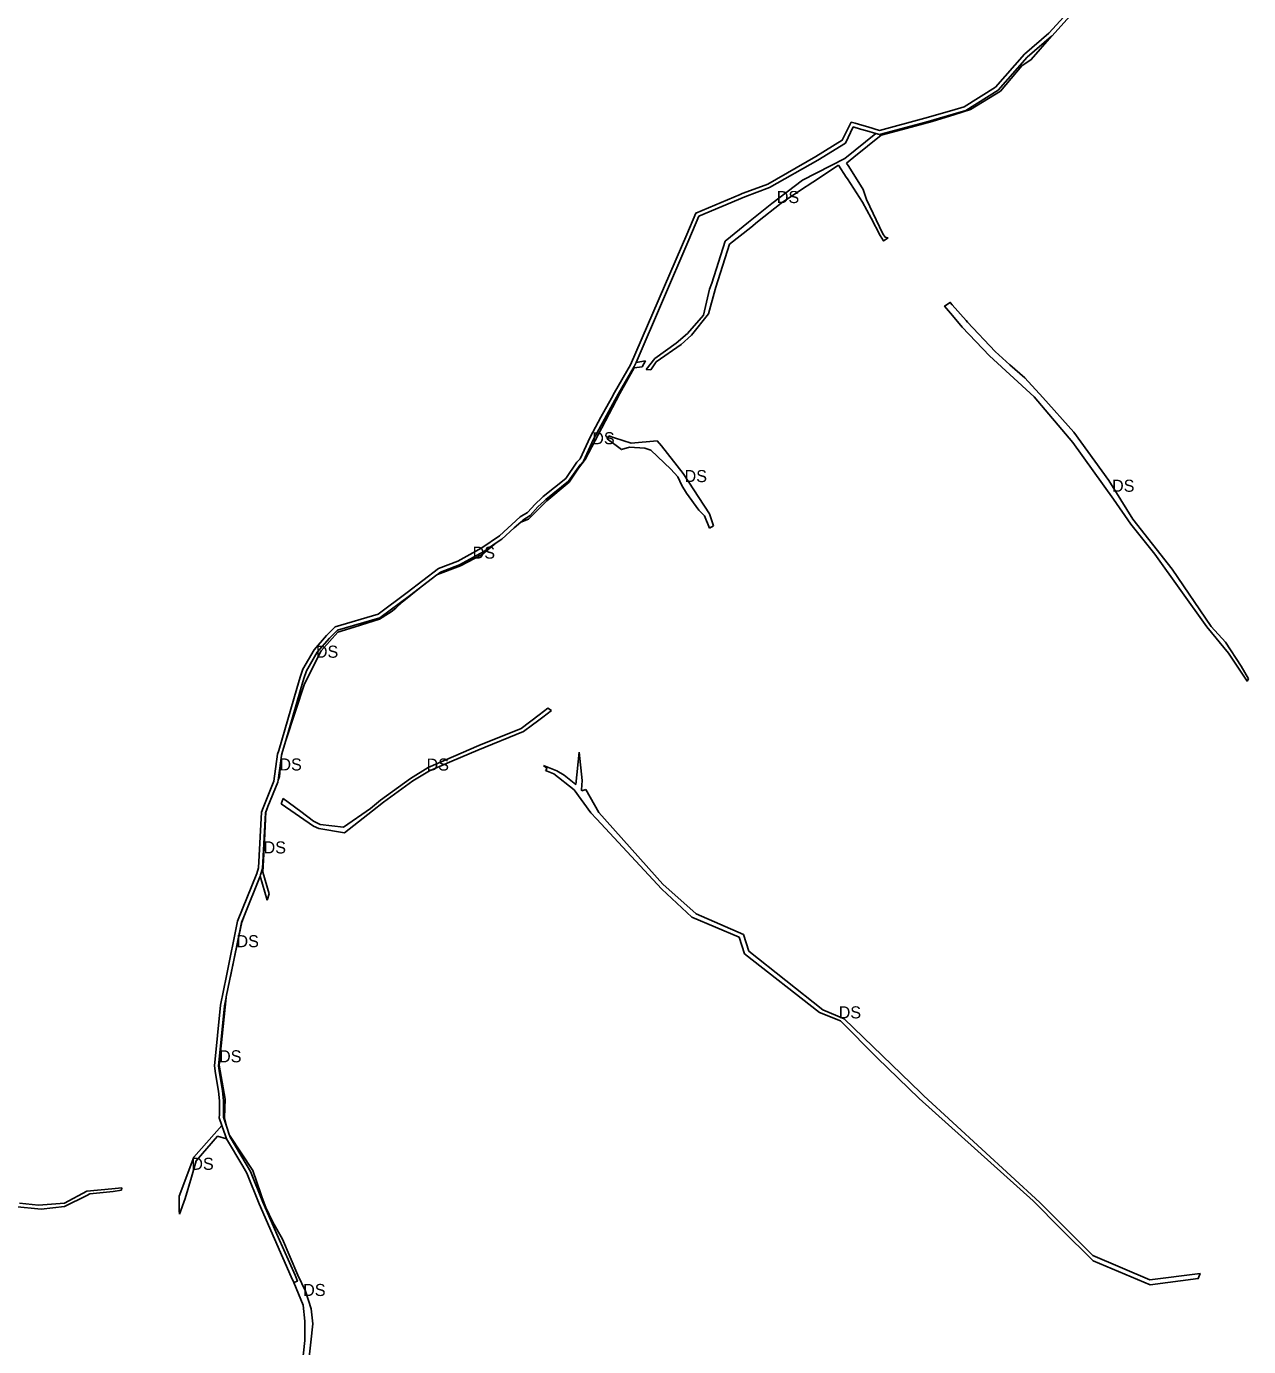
# Model space of a CAD drawing. Extents: x -477304 to -465641, y -1159113 to -1149285.
# Drawn here: x -472433 to -471522, y -1156311 to -1155327 of the extents above; entities that cross this region are included whole.
import ezdxf

# ---------------------------------------------------------------- set-up
doc = ezdxf.new("R2010")
doc.units = 0
doc.layers.add('35', color=7, linetype='Continuous')
doc.layers.add('4', color=7, linetype='Continuous')

msp = doc.modelspace()

# ---------------------------------------------------------------- linework, layer by layer
at = {"layer": '35'}
for p, q in [((-471669.19, -1155334.1), (-471687.24, -1155349.66)), ((-471687.24, -1155349.66), (-471708.96, -1155374.3)), ((-471708.96, -1155374.3), (-471733.03, -1155389.53)), ((-471758.2, -1155397.58), (-471741.94, -1155392.63)), ((-471733.03, -1155389.53), (-471742.54, -1155392.27)), ((-471800.13, -1155406.54), (-471823.25, -1155425.15)), ((-471796.18, -1155407.77), (-471784.02, -1155404.51)), ((-471784.02, -1155404.51), (-471758.2, -1155397.58)), ((-471816.46, -1155424.23), (-471796.18, -1155407.77)), ((-471823.25, -1155425.15), (-471854.87, -1155441.45)), ((-471821.9, -1155428.65), (-471816.46, -1155424.23)), ((-471847.18, -1155442.82), (-471827.9, -1155430.14)), ((-471827.9, -1155430.14), (-471822.12, -1155439.02)), ((-471820.27, -1155431.28), (-471821.9, -1155428.65)), ((-471809.62, -1155448.44), (-471820.27, -1155431.28)), ((-471854.87, -1155441.45), (-471877.68, -1155458.73)), ((-471856.23, -1155448.77), (-471847.18, -1155442.82)), ((-471822.12, -1155439.02), (-471821.3, -1155440.28)), ((-471821.3, -1155440.28), (-471809.97, -1155457.69)), ((-471870.77, -1155458.6), (-471856.23, -1155448.77)), ((-471807.09, -1155455.89), (-471809.62, -1155448.44)), ((-471877.68, -1155458.73), (-471895.03, -1155472.67)), ((-471888.24, -1155472.5), (-471870.77, -1155458.6)), ((-471809.97, -1155457.69), (-471803.67, -1155469.77)), ((-471794.78, -1155481.4), (-471807.09, -1155455.89)), ((-471895.03, -1155472.67), (-471912.57, -1155486.82)), ((-471893.31, -1155476.53), (-471888.24, -1155472.5)), ((-471803.67, -1155469.77), (-471796.96, -1155482.62)), ((-471909.21, -1155489.18), (-471893.31, -1155476.53)), ((-471912.57, -1155486.82), (-471922.43, -1155518.27)), ((-471732.89, -1155545.93), (-471743.18, -1155534.24)), ((-471937.53, -1155556.87), (-471924.8, -1155541.1)), ((-471949.02, -1155562.96), (-471964.78, -1155574.2)), ((-471940.6, -1155555.69), (-471949.02, -1155562.96)), ((-471980.37, -1155581.3), (-471974.33, -1155580.64)), ((-471971.77, -1155576.03), (-471978.87, -1155577.17)), ((-471974.33, -1155580.64), (-471971.77, -1155576.03)), ((-471964.78, -1155574.2), (-471971.35, -1155582.39)), ((-471971.35, -1155582.39), (-471967.88, -1155582.83)), ((-471967.88, -1155582.83), (-471963.8, -1155576.84)), ((-471992.28, -1155601.01), (-471994.6, -1155605.25)), ((-471994.6, -1155605.25), (-472002.44, -1155619.57)), ((-472002.44, -1155619.57), (-472010.51, -1155634.32)), ((-471994.85, -1155633.42), (-471999.11, -1155632.04)), ((-472010.51, -1155634.32), (-472018.16, -1155650.85)), ((-471982.5, -1155637.43), (-471994.85, -1155633.42)), ((-471963.05, -1155635.71), (-471982.5, -1155637.43)), ((-471967.93, -1155642.72), (-471952.94, -1155656.89)), ((-471960.02, -1155639.53), (-471963.05, -1155635.71)), ((-471943.72, -1155660.03), (-471960.02, -1155639.53)), ((-472021.75, -1155656.1), (-472016.74, -1155649.59)), ((-472018.16, -1155650.85), (-472020.64, -1155653.54)), ((-472020.64, -1155653.54), (-472029.15, -1155665.86)), ((-471924.24, -1155689.99), (-471943.72, -1155660.03)), ((-472059.15, -1155693.98), (-472045.4, -1155680.52)), ((-471941.21, -1155674.75), (-471932.16, -1155687.43)), ((-472057.82, -1155691.41), (-472063.4, -1155694.75)), ((-471932.16, -1155687.43), (-471927.8, -1155691.67)), ((-471927.8, -1155691.67), (-471924.18, -1155700.87)), ((-471921.07, -1155699.04), (-471924.24, -1155689.99)), ((-472063.4, -1155694.75), (-472069.68, -1155700.45)), ((-472069.68, -1155700.45), (-472064.69, -1155696.26)), ((-472064.69, -1155696.26), (-472059.15, -1155693.98)), ((-471924.18, -1155700.87), (-471921.07, -1155699.04)), ((-472109.78, -1155728.91), (-472093.52, -1155720.48)), ((-472093.52, -1155720.48), (-472083.15, -1155711.77)), ((-472126.97, -1155735.25), (-472109.78, -1155728.91)), ((-472110.42, -1155728.09), (-472124.76, -1155733.57)), ((-472139.06, -1155744.62), (-472127.4, -1155735.58)), ((-472124.76, -1155733.57), (-472126.97, -1155735.25)), ((-472153.29, -1155755.99), (-472139.06, -1155744.62)), ((-472161.57, -1155763.07), (-472157.98, -1155760.32)), ((-472157.98, -1155760.32), (-472153.29, -1155755.99)), ((-472189.01, -1155774.49), (-472170.25, -1155768.53)), ((-472170.25, -1155768.53), (-472161.57, -1155763.07)), ((-471527.72, -1155803.63), (-471539.34, -1155785.86)), ((-471522.19, -1155813), (-471527.72, -1155803.63)), ((-472228.97, -1155821.19), (-472240.06, -1155859.14)), ((-472048.38, -1155841.55), (-472042, -1155836.67)), ((-472051.09, -1155839.87), (-472064.49, -1155850.01)), ((-472062.86, -1155852.44), (-472056, -1155847.38)), ((-472056, -1155847.38), (-472052.45, -1155844.66)), ((-472052.45, -1155844.66), (-472048.38, -1155841.55)), ((-472096.76, -1155866.17), (-472062.86, -1155852.44)), ((-472116.32, -1155874.5), (-472096.76, -1155866.17)), ((-472243.81, -1155874.19), (-472245.81, -1155888.66)), ((-472244.72, -1155885.81), (-472243.81, -1155874.19)), ((-472132.87, -1155881.58), (-472116.32, -1155874.5)), ((-472047.98, -1155877.69), (-472045.29, -1155879.88)), ((-472245.81, -1155888.66), (-472244.72, -1155885.81)), ((-472145.35, -1155889.16), (-472132.87, -1155881.58)), ((-472045.29, -1155879.88), (-472046.51, -1155881.38)), ((-472025.06, -1155895.73), (-472012.62, -1155912.92)), ((-472019.23, -1155896.46), (-472019.63, -1155895.94)), ((-472016.38, -1155895.48), (-472019.23, -1155896.46)), ((-472006.55, -1155912.71), (-472016.38, -1155895.48)), ((-472254.86, -1155912.32), (-472253.35, -1155908.38)), ((-472253.35, -1155908.38), (-472254.2, -1155910.48)), ((-472241.97, -1155902.42), (-472243.4, -1155906.25)), ((-472243.4, -1155906.25), (-472219.42, -1155922.81)), ((-472256.28, -1155938.96), (-472254.86, -1155912.32)), ((-472196.28, -1155927.92), (-472175.3, -1155911.58)), ((-472012.62, -1155912.92), (-472008.42, -1155917.51)), ((-471958.88, -1155966.17), (-472006.55, -1155912.71)), ((-472219.42, -1155922.81), (-472215.52, -1155924.72)), ((-472214.46, -1155921.72), (-472219.34, -1155919.11)), ((-472215.52, -1155924.72), (-472196.28, -1155927.92)), ((-472257.34, -1155954.37), (-472258.81, -1155959.27)), ((-472258.81, -1155959.27), (-472259.21, -1155960.27)), ((-472259.21, -1155960.27), (-472254, -1155978.16)), ((-472254, -1155978.16), (-472252.33, -1155973.38)), ((-472281.72, -1156037.01), (-472272.94, -1155994.52)), ((-472270.92, -1155989.32), (-472273.08, -1155994.66)), ((-472272.94, -1155994.52), (-472270.92, -1155989.32)), ((-471937.31, -1155990.65), (-471901.97, -1156005.77)), ((-471901.97, -1156005.77), (-471898.06, -1156018.06)), ((-471839.69, -1156059.85), (-471894.72, -1156016.21)), ((-472289.82, -1156100.98), (-472284.48, -1156050.52)), ((-472285.2, -1156126.48), (-472289.82, -1156100.98)), ((-472287.27, -1156120.13), (-472286.37, -1156127.61)), ((-471764.35, -1156123.95), (-471766.84, -1156121.54)), ((-471677.91, -1156203.37), (-471764.35, -1156123.95)), ((-472286.37, -1156127.61), (-472286.55, -1156137.88)), ((-472285.81, -1156140.34), (-472285.2, -1156126.48)), ((-472286.55, -1156137.88), (-472286.59, -1156139.95)), ((-472284.03, -1156147.41), (-472285.81, -1156140.34)), ((-472285.02, -1156153.77), (-472287.7, -1156145.96)), ((-472284.27, -1156155.97), (-472285.02, -1156153.77)), ((-472264.63, -1156179.67), (-472282.01, -1156153.3)), ((-472266.47, -1156180.27), (-472257.14, -1156203.2)), ((-472258.77, -1156196.94), (-472264.63, -1156179.67)), ((-472362.45, -1156194.22), (-472362.25, -1156192.44)), ((-472405.12, -1156206.55), (-472388.42, -1156198.16)), ((-472388.42, -1156198.16), (-472386.14, -1156197.01)), ((-472319.53, -1156198.72), (-472319.48, -1156209.42)), ((-472319.35, -1156212.27), (-472314.95, -1156200.41)), ((-472257.71, -1156200.06), (-472258.77, -1156196.94)), ((-472422.49, -1156208.43), (-472405.12, -1156206.55)), ((-472319.48, -1156209.42), (-472319.35, -1156212.27)), ((-472242.6, -1156230.89), (-472249.74, -1156218.07)), ((-472231.1, -1156257.62), (-472242.6, -1156230.89)), ((-472225.95, -1156292.02), (-472225.92, -1156306.34)), ((-472225.92, -1156306.34), (-472227.48, -1156322.58))]:
    msp.add_line(p, q, dxfattribs=at)
for points in [[(-471741.94, -1155392.63), (-471729.44, -1155388.6), (-471707.29, -1155374.99), (-471691.21, -1155356.26), (-471684.21, -1155351.53), (-471669.19, -1155334.1)], [(-471742.54, -1155392.27), (-471762.84, -1155398.06), (-471797.3, -1155407.35), (-471800.13, -1155406.54)], [(-471796.96, -1155482.62), (-471794.34, -1155486.7), (-471791.02, -1155484.43)], [(-471791.02, -1155484.43), (-471791.15, -1155484.24), (-471793.23, -1155483.81), (-471794.78, -1155481.4)], [(-471924.8, -1155541.1), (-471919.93, -1155522.83), (-471919.36, -1155521.05), (-471909.21, -1155489.18)], [(-471922.43, -1155518.27), (-471924.12, -1155522.69), (-471928.57, -1155542.07), (-471940.6, -1155555.69)], [(-471743.18, -1155534.24), (-471744.67, -1155532.54), (-471748.81, -1155535.27), (-471742.93, -1155542.3)], [(-471742.93, -1155542.3), (-471735.78, -1155550.84), (-471715.35, -1155572.4)], [(-471689.08, -1155588.8), (-471700.11, -1155578.94), (-471711.14, -1155569.08), (-471731.68, -1155547.12), (-471732.89, -1155545.93)], [(-471963.8, -1155576.84), (-471945.29, -1155563.87), (-471937.53, -1155556.87)], [(-471715.35, -1155572.4), (-471682.03, -1155602.9), (-471653.18, -1155636.9), (-471623.01, -1155679.09), (-471610.1, -1155697.81), (-471592.2, -1155720.22), (-471553.26, -1155774.35), (-471537.07, -1155793.86), (-471523.31, -1155814.78), (-471522.19, -1155813)], [(-472016.74, -1155649.59), (-472004.52, -1155626.01), (-471990.92, -1155600.3), (-471980.37, -1155581.3)], [(-471978.87, -1155577.17), (-471980.24, -1155580.35), (-471992.28, -1155601.01)], [(-471652.59, -1155629.21), (-471675.61, -1155603.49), (-471689.08, -1155588.8)], [(-471999.11, -1155632.04), (-472000.47, -1155634.07), (-471989.76, -1155642.15), (-471983.88, -1155640.49), (-471972.26, -1155641.2), (-471967.93, -1155642.72)], [(-471539.34, -1155785.86), (-471550.02, -1155774.19), (-471579.11, -1155731.33), (-471608.54, -1155694.15), (-471626.32, -1155665.26), (-471652.59, -1155629.21)], [(-472045.4, -1155680.52), (-472028.7, -1155666.48), (-472021.75, -1155656.1)], [(-471952.94, -1155656.89), (-471947.72, -1155662.57), (-471944.74, -1155669), (-471941.21, -1155674.75)], [(-472029.15, -1155665.86), (-472046.11, -1155679.48), (-472047.25, -1155680.46), (-472052.07, -1155684.95), (-472057.82, -1155691.41)], [(-472083.15, -1155711.77), (-472092.3, -1155718.08), (-472110.42, -1155728.09)], [(-472127.4, -1155735.58), (-472147.87, -1155751.14), (-472169.86, -1155767.53), (-472201.58, -1155776.89)], [(-472201.58, -1155776.89), (-472207.4, -1155782.9), (-472216.56, -1155793.26), (-472224.65, -1155807.14)], [(-472213.74, -1155792.22), (-472201.29, -1155778.39), (-472189.01, -1155774.49)], [(-472240.06, -1155859.14), (-472226.05, -1155816.85), (-472213.74, -1155792.22)], [(-472224.65, -1155807.14), (-472226.51, -1155812.83), (-472228.97, -1155821.19)], [(-472042, -1155836.67), (-472044.72, -1155835.05), (-472051.09, -1155839.87)], [(-472064.49, -1155850.01), (-472096.12, -1155862.68), (-472133.91, -1155879.19), (-472146.97, -1155887.32), (-472169.51, -1155903.56), (-472176.81, -1155909.7)], [(-472021.26, -1155867.64), (-472023.84, -1155891.82), (-472032.49, -1155885.02)], [(-472019.63, -1155895.94), (-472019.02, -1155888.94), (-472021.26, -1155867.64)], [(-472032.49, -1155885.02), (-472037.91, -1155881.75), (-472047.98, -1155877.69)], [(-472046.51, -1155881.38), (-472040.27, -1155883.89), (-472025.06, -1155895.73)], [(-472175.3, -1155911.58), (-472167.19, -1155905.07), (-472145.35, -1155889.16)], [(-472219.34, -1155919.11), (-472228.93, -1155912.04), (-472241.97, -1155902.42)], [(-472254.2, -1155910.48), (-472255.23, -1155913.05), (-472257.34, -1155954.37)], [(-472176.81, -1155909.7), (-472197.03, -1155923.69), (-472214.46, -1155921.72)], [(-472008.42, -1155917.51), (-471959.69, -1155969.8), (-471937.31, -1155990.65)], [(-472252.33, -1155973.38), (-472257.18, -1155957.23), (-472256.28, -1155938.96)], [(-471894.72, -1156016.21), (-471898.9, -1156003.72), (-471934.15, -1155988.39), (-471958.88, -1155966.17)], [(-472273.08, -1155994.66), (-472281.31, -1156034.99), (-472281.72, -1156037.01)], [(-471898.06, -1156018.06), (-471842.1, -1156061.73), (-471826.54, -1156068.14), (-471799.2, -1156095.69)], [(-472284.48, -1156050.52), (-472285.79, -1156056.91), (-472290.27, -1156101.49), (-472289.52, -1156106.72), (-472287.27, -1156120.13)], [(-471766.84, -1156121.54), (-471823.65, -1156066.52), (-471839.69, -1156059.85)], [(-471799.2, -1156095.69), (-471767.85, -1156126.03), (-471682.7, -1156202.33), (-471662, -1156223.23), (-471637.97, -1156246.84)], [(-472286.59, -1156139.95), (-472284.86, -1156144.99), (-472284.03, -1156147.41)], [(-472287.7, -1156145.96), (-472308.72, -1156169.67), (-472319.53, -1156198.72)], [(-472306.79, -1156172.28), (-472290.86, -1156154.06), (-472284.27, -1156155.97)], [(-472282.01, -1156153.3), (-472281.53, -1156154.7), (-472269.47, -1156174.9), (-472266.47, -1156180.27)], [(-472314.95, -1156200.41), (-472310.35, -1156184.54), (-472306.79, -1156172.28)], [(-472362.25, -1156192.44), (-472369.7, -1156193.25), (-472388.43, -1156195.08)], [(-472513.14, -1156204.6), (-472488.26, -1156201.55), (-472442.46, -1156206.34), (-472422.49, -1156208.43)], [(-472388.43, -1156195.08), (-472405.1, -1156203.89), (-472424.34, -1156205.48), (-472438.47, -1156204.03)], [(-472386.14, -1156197.01), (-472368.83, -1156195.18), (-472362.45, -1156194.22)], [(-472249.74, -1156218.07), (-472254.92, -1156207.25), (-472257.71, -1156200.06)], [(-472257.14, -1156203.2), (-472245.82, -1156229.26), (-472233.16, -1156257.71), (-472231.39, -1156262), (-472234.16, -1156263.14)], [(-471595.74, -1156261.06), (-471638.33, -1156242.86), (-471677.91, -1156203.37)], [(-471637.97, -1156246.84), (-471595.52, -1156264.77), (-471559.69, -1156260.21), (-471558.31, -1156256.46), (-471595.74, -1156261.06)], [(-472195.83, -1156393.03), (-472195.78, -1156392.87), (-472214.25, -1156349.85), (-472223.08, -1156323.37), (-472220, -1156293.97), (-472221.11, -1156282.75), (-472225.31, -1156269.61), (-472231.1, -1156257.62)], [(-472234.16, -1156263.14), (-472227.15, -1156280.11), (-472225.95, -1156292.02)]]:
    msp.add_lwpolyline(points, dxfattribs=at)
at = {"layer": '4'}
for p, q in [((-471689.35, -1155347.52), (-471710.93, -1155371.99)), ((-471708.96, -1155374.3), (-471687.24, -1155349.66)), ((-471733.03, -1155389.53), (-471708.96, -1155374.3)), ((-471743.37, -1155389.39), (-471763.64, -1155395.17)), ((-471742.54, -1155392.27), (-471733.03, -1155389.53)), ((-471811.64, -1155403.24), (-471806.89, -1155404.6)), ((-471932.06, -1155468.27), (-471897.85, -1155453.88)), ((-471898.96, -1155451.09), (-471899.7, -1155451.41)), ((-471994.89, -1155599.53), (-471997.23, -1155603.81)), ((-471994.6, -1155605.25), (-471992.28, -1155601.01)), ((-472002.44, -1155619.57), (-471994.6, -1155605.25)), ((-472010.51, -1155634.32), (-472002.44, -1155619.57)), ((-472018.16, -1155650.85), (-472010.51, -1155634.32)), ((-472020.64, -1155653.54), (-472018.16, -1155650.85)), ((-472029.15, -1155665.86), (-472020.64, -1155653.54)), ((-472063.4, -1155694.75), (-472057.82, -1155691.41)), ((-472078.93, -1155708.86), (-472069.68, -1155700.45)), ((-472069.68, -1155700.45), (-472063.4, -1155694.75)), ((-472083.15, -1155711.77), (-472078.93, -1155708.86)), ((-472124.76, -1155733.57), (-472110.42, -1155728.09)), ((-472127.4, -1155735.58), (-472126.98, -1155735.26)), ((-472231.85, -1155820.35), (-472245.32, -1155866.43)), ((-472245.32, -1155866.43), (-472246.17, -1155869.33)), ((-472243.23, -1155869.96), (-472242.44, -1155867.27)), ((-472246.17, -1155869.33), (-472248.93, -1155889.33)), ((-472246.01, -1155890.11), (-472245.81, -1155888.66)), ((-472248.93, -1155889.33), (-472256.98, -1155909.36)), ((-472253.35, -1155908.38), (-472246.01, -1155890.11)), ((-472254.2, -1155910.48), (-472253.35, -1155908.38)), ((-472258.81, -1155959.27), (-472257.34, -1155954.37)), ((-472270.92, -1155989.32), (-472259.21, -1155960.27)), ((-472259.21, -1155960.27), (-472258.81, -1155959.27)), ((-472273.08, -1155994.66), (-472270.92, -1155989.32)), ((-472284.4, -1156050.12), (-472281.72, -1156037.01)), ((-472284.48, -1156050.52), (-472284.46, -1156050.38)), ((-472284.46, -1156050.38), (-472284.4, -1156050.12)), ((-472288.76, -1156056.46), (-472293.29, -1156101.56)), ((-472290.24, -1156120.56), (-472289.37, -1156127.76)), ((-472286.37, -1156127.61), (-472287.27, -1156120.13)), ((-472289.37, -1156127.76), (-472289.55, -1156137.82)), ((-472286.55, -1156137.88), (-472286.37, -1156127.61)), ((-472286.59, -1156139.95), (-472286.55, -1156137.88)), ((-472257.14, -1156203.2), (-472266.47, -1156180.27)), ((-472235.92, -1156258.89), (-472234.16, -1156263.14))]:
    msp.add_line(p, q, dxfattribs=at)
for points in [[(-471634.75, -1155294.58), (-471634.75, -1155294.58), (-471640.27, -1155297.92), (-471671.11, -1155331.79), (-471689.35, -1155347.52)], [(-471687.24, -1155349.66), (-471669.19, -1155334.1), (-471669.01, -1155333.94), (-471646.08, -1155308.76), (-471638.34, -1155300.26), (-471635.63, -1155298.62), (-471633.06, -1155297.07)], [(-471710.93, -1155371.99), (-471734.27, -1155386.77), (-471743.37, -1155389.39)], [(-471763.64, -1155395.17), (-471797.27, -1155404.24), (-471806.01, -1155401.73), (-471810.48, -1155400.45)], [(-471806.89, -1155404.6), (-471800.13, -1155406.54), (-471797.3, -1155407.35), (-471762.84, -1155398.06), (-471742.54, -1155392.27)], [(-471818.52, -1155398.14), (-471825.12, -1155411.57), (-471844.92, -1155423.8)], [(-471843.38, -1155426.38), (-471822.81, -1155413.67), (-471816.93, -1155401.72), (-471811.64, -1155403.24)], [(-471810.48, -1155400.45), (-471815.59, -1155398.98), (-471818.52, -1155398.14)], [(-471844.92, -1155423.8), (-471880.67, -1155444.23), (-471898.96, -1155451.09)], [(-471897.85, -1155453.88), (-471879.39, -1155446.96), (-471843.38, -1155426.38)], [(-471899.7, -1155451.41), (-471901.33, -1155452.09), (-471934.34, -1155465.97), (-471941.14, -1155481.78), (-471982.92, -1155579), (-471994.89, -1155599.53)], [(-471992.28, -1155601.01), (-471980.24, -1155580.35), (-471978.87, -1155577.17), (-471939.61, -1155485.82), (-471932.06, -1155468.27)], [(-471997.23, -1155603.81), (-472005.07, -1155618.13), (-472013.19, -1155632.97)], [(-472013.19, -1155632.97), (-472020.68, -1155649.16), (-472022.99, -1155651.66)], [(-472022.99, -1155651.66), (-472031.37, -1155663.79), (-472048.03, -1155677.17)], [(-472057.82, -1155691.41), (-472052.07, -1155684.95), (-472047.25, -1155680.46), (-472046.11, -1155679.48), (-472029.15, -1155665.86)], [(-472048.03, -1155677.17), (-472049.25, -1155678.22), (-472054.22, -1155682.85)], [(-472054.22, -1155682.85), (-472059.76, -1155689.07), (-472065.2, -1155692.33)], [(-472065.2, -1155692.33), (-472080.8, -1155706.5), (-472093.88, -1155715.53), (-472111.69, -1155725.36), (-472126.23, -1155730.92), (-472149.67, -1155748.74)], [(-472110.42, -1155728.09), (-472092.3, -1155718.08), (-472083.15, -1155711.77)], [(-472201.58, -1155776.89), (-472169.86, -1155767.53), (-472147.87, -1155751.14), (-472127.4, -1155735.58)], [(-472126.98, -1155735.26), (-472126.97, -1155735.25), (-472124.76, -1155733.57)], [(-472149.67, -1155748.74), (-472171.22, -1155764.8), (-472203.19, -1155774.24)], [(-472224.65, -1155807.14), (-472216.56, -1155793.26), (-472207.4, -1155782.9), (-472201.58, -1155776.89)], [(-472203.19, -1155774.24), (-472209.6, -1155780.86), (-472219, -1155791.49)], [(-472219, -1155791.49), (-472227.4, -1155805.9), (-472229.38, -1155811.94), (-472231.85, -1155820.35)], [(-472228.97, -1155821.19), (-472226.51, -1155812.83), (-472224.65, -1155807.14)], [(-472242.44, -1155867.27), (-472240.06, -1155859.14), (-472228.97, -1155821.19)], [(-472245.81, -1155888.66), (-472243.81, -1155874.19), (-472243.23, -1155869.96)], [(-472256.98, -1155909.36), (-472258.2, -1155912.4), (-472260.32, -1155953.86)], [(-472257.34, -1155954.37), (-472255.23, -1155913.05), (-472254.2, -1155910.48)], [(-472260.32, -1155953.86), (-472261.64, -1155958.28), (-472275.96, -1155993.79), (-472284.25, -1156034.39), (-472288.76, -1156056.46)], [(-472281.72, -1156037.01), (-472281.31, -1156034.99), (-472273.08, -1155994.66)], [(-472287.27, -1156120.13), (-472289.52, -1156106.72), (-472290.27, -1156101.49), (-472285.79, -1156056.91), (-472284.48, -1156050.52)], [(-472293.29, -1156101.56), (-472292.48, -1156107.18), (-472290.24, -1156120.56)], [(-472289.55, -1156137.82), (-472289.6, -1156140.42), (-472287.7, -1156145.96), (-472285.02, -1156153.77), (-472284.27, -1156155.97), (-472272.07, -1156176.4), (-472269.18, -1156181.57), (-472259.91, -1156204.36)], [(-472282.01, -1156153.3), (-472282.11, -1156153.02), (-472282.18, -1156152.8), (-472284.03, -1156147.41), (-472284.86, -1156144.99), (-472286.59, -1156139.95)], [(-472266.47, -1156180.27), (-472269.47, -1156174.9), (-472281.53, -1156154.7), (-472282.01, -1156153.3)], [(-472234.16, -1156263.14), (-472231.39, -1156262), (-472233.16, -1156257.71), (-472245.82, -1156229.26), (-472257.14, -1156203.2)], [(-472259.91, -1156204.36), (-472248.57, -1156230.47), (-472235.92, -1156258.89)]]:
    msp.add_lwpolyline(points, dxfattribs=at)

# ---------------------------------------------------------------- texts
at = {"layer": '35'}
for p in [(-471873.95, -1155458.46), (-472011.59, -1155638.24), (-471942.73, -1155666.46), (-471624.02, -1155673.66), (-472100.75, -1155723.51), (-472217.63, -1155797.36), (-472244.81, -1155881.42), (-472135.12, -1155881.49), (-472256.63, -1155943.27), (-472276.82, -1156013.16), (-471827.82, -1156066.21), (-472289.81, -1156098.97), (-472310.5, -1156179.11), (-472227.1, -1156273.16)]:
    msp.add_text('DS', height=9, dxfattribs=at).set_placement(p)

doc.saveas('drawing.dxf')
